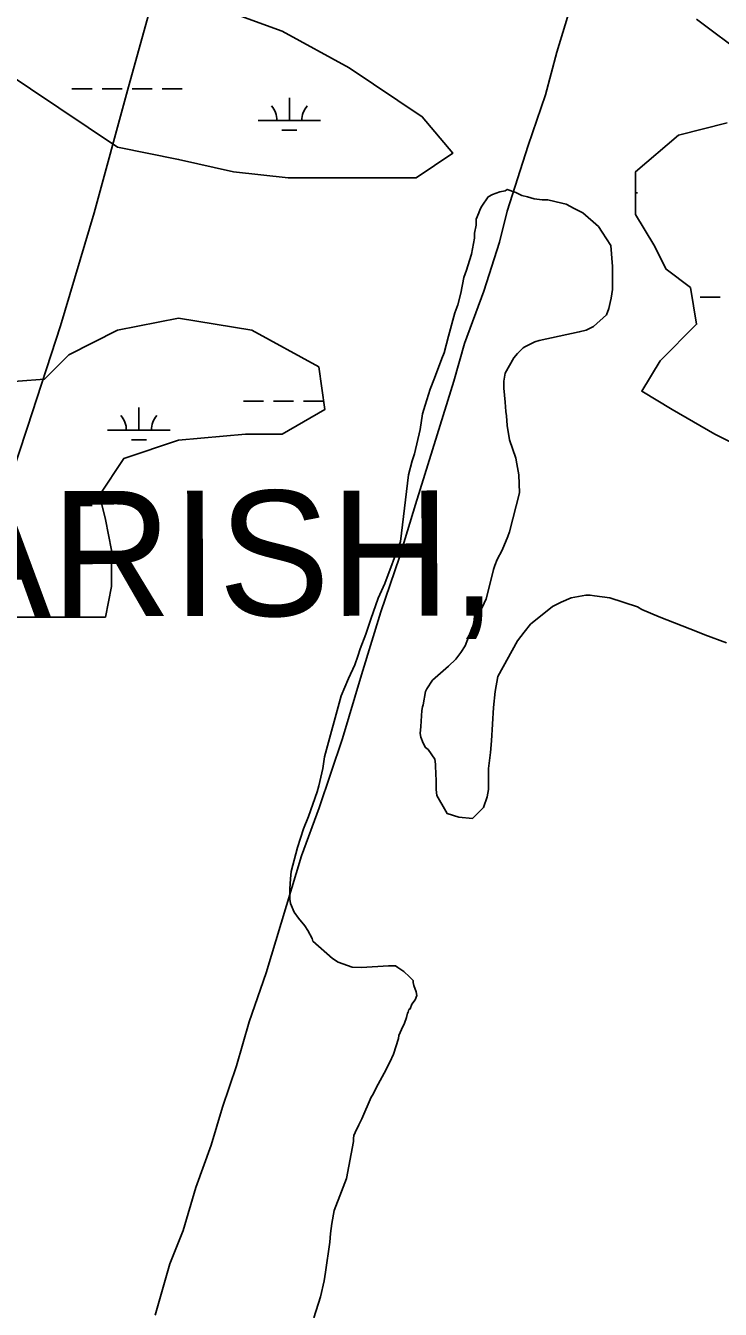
# Model space of a CAD drawing. Extents: x 3297772 to 3335630, y 634068 to 659439.
# Drawn here: x 3325794 to 3326904, y 651613 to 653663 of the extents above; entities that cross this region are included whole.
import ezdxf

# ---------------------------------------------------------------- set-up
doc = ezdxf.new("R2010")
doc.units = 0
for name, color, linetype in [('V-SITE-VEGE', 7, 'Continuous'), ('V-TOPO-GNAM-IDEN', 7, 'Continuous'), ('V-TOPO-SHOR', 7, 'Continuous'), ('V-WETL-SWMP', 7, 'Continuous')]:
    doc.layers.add(name, color=color, linetype=linetype)

msp = doc.modelspace()

# ---------------------------------------------------------------- linework, layer by layer
at = {"layer": 'V-SITE-VEGE'}
for points in [[(3326580.2, 652680.3), (3326548.6, 652623.2), (3326544.7, 652599.5), (3326541.7, 652573.9), (3326538.7, 652520.7), (3326536.8, 652502), (3326533.8, 652476.4), (3326533.8, 652442.9), (3326531.8, 652431.1), (3326525.9, 652414.4), (3326508.2, 652396.7), (3326486.5, 652398.6), (3326467.8, 652404.6), (3326465.8, 652408.5), (3326451.1, 652433.1), (3326450.1, 652443), (3326450.1, 652456.8), (3326449.1, 652480.4), (3326449.1, 652483.3), (3326448.1, 652491.2), (3326437.3, 652507), (3326433.3, 652509.9), (3326429.4, 652516.8), (3326425.5, 652526.7), (3326424.5, 652532.6), (3326425.5, 652543.4), (3326427.5, 652569), (3326428.4, 652575), (3326429.4, 652577.9), (3326433.4, 652599.6), (3326435.4, 652603.5), (3326444.2, 652617.3), (3326469.8, 652639.9), (3326481.7, 652650.8), (3326489.5, 652661.6), (3326496.4, 652672.4), (3326507.3, 652700), (3326515.2, 652716.7), (3326527, 652740.4), (3326530, 652747.3), (3326538.8, 652780.7), (3326541.8, 652794.5), (3326543.8, 652800.4), (3326547.7, 652810.3), (3326555.6, 652825.1), (3326564.5, 652846.7), (3326567.4, 652854.6), (3326583.2, 652916.6), (3326582.2, 652945.2), (3326579.3, 652962.9), (3326577.3, 652971.8), (3326567.5, 653001.3), (3326563.5, 653024), (3326562.6, 653039.8), (3326561.6, 653046.7), (3326560.6, 653061.4), (3326558.6, 653084.1), (3326558.6, 653094.9), (3326560.6, 653107.7), (3326574.4, 653132.3), (3326580.3, 653139.2), (3326589.2, 653148.1), (3326592.1, 653150.1), (3326607.9, 653157.9), (3326614.8, 653159.9), (3326678.8, 653173.7), (3326689.7, 653176.6), (3326698.5, 653180.5), (3326701.5, 653182.5), (3326722.2, 653201.2), (3326726.1, 653211.1), (3326728.1, 653220.9), (3326730.1, 653227.8), (3326732, 653241.6), (3326732, 653278), (3326729.1, 653311.5), (3326715.3, 653333.2), (3326709.4, 653342.1), (3326684.8, 653363.7), (3326671, 653370.6), (3326658.2, 653377.5), (3326651.3, 653379.5), (3326628.7, 653384.4), (3326619.8, 653384.4), (3326607, 653386.4), (3326596.2, 653389.4), (3326587.3, 653391.3), (3326577.5, 653396.3), (3326563.7, 653401.2), (3326560.7, 653399.2), (3326551.9, 653397.3), (3326540, 653393.3), (3326533.1, 653389.4), (3326523.3, 653374.6), (3326520.3, 653369.7), (3326518.4, 653363.8), (3326514.4, 653353.9), (3326514.4, 653344.1), (3326511.5, 653331.3), (3326511.5, 653323.4), (3326506.5, 653297.8)], [(3326506.5, 653297.8), (3326503.6, 653288), (3326498.6, 653272.2), (3326494.7, 653260.4), (3326489.8, 653235.8), (3326484.8, 653217.1), (3326479.9, 653204.3), (3326470, 653166.8), (3326463.1, 653140.3), (3326459.2, 653131.4), (3326447.4, 653099.9), (3326440.5, 653082.2), (3326432.6, 653056.6), (3326428.6, 653042.8), (3326424.7, 653018.1), (3326415.8, 652978.8), (3326411.8, 652967.9), (3326405.9, 652945.3), (3326393.1, 652838.9), (3326368.4, 652771.9), (3326357.6, 652748.3), (3326345.8, 652714.8), (3326337.9, 652691.2), (3326329, 652667.6), (3326325.1, 652655.7), (3326320.1, 652642), (3326310.3, 652620.3), (3326298.5, 652592.7), (3326271.8, 652495.2), (3326268.9, 652476.5), (3326262.9, 652448.9), (3326260, 652439.1), (3326246.2, 652399.7), (3326238.3, 652380), (3326228.4, 652350.5), (3326218.6, 652312.1), (3326217.6, 652300.2), (3326216.6, 652284.5), (3326216.6, 652267.7), (3326217.6, 652260.9), (3326223.5, 652247.1), (3326230.4, 652237.2), (3326240.2, 652225.4), (3326245.1, 652217.5), (3326252, 652204.7), (3326253, 652200.8), (3326284.5, 652173.2), (3326293.4, 652167.3), (3326316, 652159.4), (3326330.8, 652158.4), (3326374.1, 652161.3), (3326385, 652161.3), (3326388.9, 652158.4), (3326398.7, 652152.5), (3326407.6, 652143.6), (3326413.5, 652137.7), (3326413.5, 652134.7), (3326414.5, 652129.8), (3326418.4, 652119.9), (3326419.4, 652114), (3326416.5, 652107.1), (3326411.5, 652100.3), (3326408.6, 652092.4), (3326406.6, 652091.4), (3326405.6, 652087.5), (3326404.6, 652085.5), (3326402.7, 652078.6), (3326399.7, 652069.7), (3326394.8, 652059.9), (3326390.8, 652050), (3326389.8, 652045.1), (3326382, 652020.5), (3326376, 652007.7), (3326367.2, 651990), (3326354.4, 651966.3), (3326349.4, 651956.5), (3326346.5, 651951.6), (3326331.7, 651917.1), (3326326.8, 651907.2), (3326320.9, 651895.4), (3326318.9, 651890.5), (3326317.9, 651885.6), (3326317.9, 651880.7), (3326307, 651821.6), (3326299.1, 651800.9), (3326287.3, 651770.4), (3326283.4, 651749.7), (3326281.4, 651733.9), (3326280.4, 651720.1), (3326273.5, 651671.9), (3326271.5, 651658.1), (3326265.6, 651632.5), (3326254.8, 651599)], [(3326914, 652677.2), (3326879.6, 652690), (3326867.7, 652694.9), (3326806.7, 652718.6), (3326779.1, 652730.4), (3326772.2, 652734.4), (3326727.9, 652749.2), (3326703.3, 652752.1), (3326696.4, 652753.1), (3326689.5, 652753.1), (3326665.9, 652749.2), (3326650.1, 652742.3), (3326636.3, 652735.4), (3326600.8, 652706.9), (3326591, 652694.1), (3326580.2, 652680.3)]]:
    msp.add_lwpolyline(points, dxfattribs=at)
at = {"layer": 'V-TOPO-SHOR'}
for points in [[(3325849.8, 653183.6), (3325903.7, 653364.1), (3325956.9, 653559), (3325993.1, 653689.9), (3326019.7, 653767.6), (3326042.9, 653827.5), (3326055.8, 653876.6), (3326064.7, 653914.1), (3326074.3, 653948.2), (3326085.2, 653978.2), (3326108.4, 654040.2), (3326155.4, 654146.5), (3326178.6, 654216.7), (3326197.1, 654242.6), (3326214.1, 654265), (3326256.4, 654321.6), (3326274.1, 654340), (3326304.1, 654365.6)], [(3326001.1, 651603.6), (3326024.5, 651685.4), (3326045.9, 651738.8), (3326066.2, 651807.4), (3326090.7, 651875), (3326109, 651935.5), (3326131.4, 652001.5), (3326151.2, 652071.7), (3326178.7, 652149.9), (3326235.2, 652337), (3326263.2, 652413.7), (3326300.8, 652524.5), (3326330.8, 652626.1), (3326361.9, 652726.8), (3326391.4, 652813.7), (3326417.3, 652898), (3326451.9, 653009.3), (3326478.4, 653095.2), (3326495.7, 653155.2), (3326526.2, 653239), (3326551.2, 653316.8), (3326563.9, 653366.6), (3326597, 653471.3), (3326625, 653552.1), (3326643.3, 653620.2), (3326669.7, 653708.1)], [(3325016, 650090), (3324890.4, 650054.9), (3324887.2, 650058.6), (3324912.5, 650133.2), (3324961.6, 650287.6), (3325017.3, 650460.4), (3325064.1, 650627.6), (3325105.7, 650759.5), (3325167.3, 650960), (3325245.2, 651213), (3325308.4, 651410.7), (3325375.8, 651631.5), (3325445, 651863.1), (3325493.8, 652060.6), (3325551, 652253.6), (3325613.7, 652446.2), (3325663.5, 652597.1), (3325723.9, 652792.8), (3325767.5, 652931), (3325797, 653021.6), (3325849.8, 653183.6)]]:
    msp.add_lwpolyline(points, dxfattribs=at)
at = {"layer": 'V-WETL-SWMP'}
for p, q in [((3325868.3, 653562.1), (3325900.3, 653562.1)), ((3325916.3, 653562.1), (3325948.3, 653562.1)), ((3325964.3, 653562.1), (3325996.3, 653562.1)), ((3326012.3, 653562.1), (3326044.3, 653562.1)), ((3326215.6, 653511.3), (3326215.6, 653547.3)), ((3326165.6, 653511.3), (3326265.6, 653511.3)), ((3326203.6, 653495.9), (3326227.6, 653495.9)), ((3326769, 653395.9), (3326772.1, 653395.9)), ((3326872.1, 653229.4), (3326904.1, 653229.4)), ((3325975.2, 653016.8), (3325975.2, 653052.8)), ((3326142.2, 653063.2), (3326174.2, 653063.2)), ((3326190.2, 653063.2), (3326222.2, 653063.2)), ((3326238.2, 653063.2), (3326270.2, 653063.2)), ((3325925.2, 653016.8), (3326025.2, 653016.8)), ((3325963.2, 653001.4), (3325987.2, 653001.4)), ((3325868.3, 652896.7), (3325900.3, 652896.7))]:
    msp.add_line(p, q, dxfattribs=at)
msp.add_lwpolyline([(3325814.6, 653770.8), (3326009.4, 653712.3), (3326097, 653692.8), (3326204.2, 653653.8), (3326311.3, 653595.3), (3326428.1, 653517.4), (3326476.8, 653458.9), (3326418.4, 653419.9), (3326213.9, 653419.9), (3326126.3, 653429.6), (3326038.6, 653449.1), (3325941.2, 653468.6), (3325707.5, 653624.6), (3325629.6, 653644.1), (3325561.4, 653673.3), (3325541.9, 653712.3), (3325561.4, 653761), (3325629.6, 653819.5), (3325678.3, 653809.7)], close=True, dxfattribs=at)
for points in [[(3326944.3, 653614.8), (3326866.4, 653673.3)], [(3327090.4, 652913.1), (3326895.6, 653010.6), (3326827.4, 653049.6), (3326778.7, 653078.8), (3326807.9, 653127.5), (3326866.4, 653186), (3326856.6, 653244.5), (3326817.7, 653273.7), (3326798.2, 653312.7), (3326769, 653361.4), (3326769, 653429.6), (3326837.2, 653488.1), (3326915.1, 653507.6)], [(3325697.8, 653088.5), (3325824.4, 653098.3), (3325863.3, 653137.3), (3325941.2, 653176.3), (3326038.6, 653195.7), (3326155.5, 653176.3), (3326262.6, 653117.8), (3326272.3, 653049.6), (3326204.2, 653010.6), (3326145.7, 653010.6), (3326038.6, 653000.8), (3325951, 652971.6), (3325912, 652913.1), (3325921.7, 652874.1), (3325931.5, 652825.4), (3325931.5, 652766.9), (3325921.7, 652718.2), (3325756.2, 652718.2)]]:
    msp.add_lwpolyline(points, dxfattribs=at)
for centre, start, end in [((3326160.4, 653511.8), 359.2282, 40.7718), ((3326270.9, 653511.8), 139.2282, 180.7718), ((3325919.9, 653017.3), 359.2282, 40.7718), ((3326030.4, 653017.3), 139.2282, 180.7718)]:
    msp.add_arc(centre, 35.2, start, end, dxfattribs=at)

# ---------------------------------------------------------------- texts
at = {"layer": 'V-TOPO-GNAM-IDEN'}
msp.add_text('PARISH,', height=200, rotation=0.0734, dxfattribs=at).set_placement((3325478, 652719.2))

doc.saveas('drawing.dxf')
